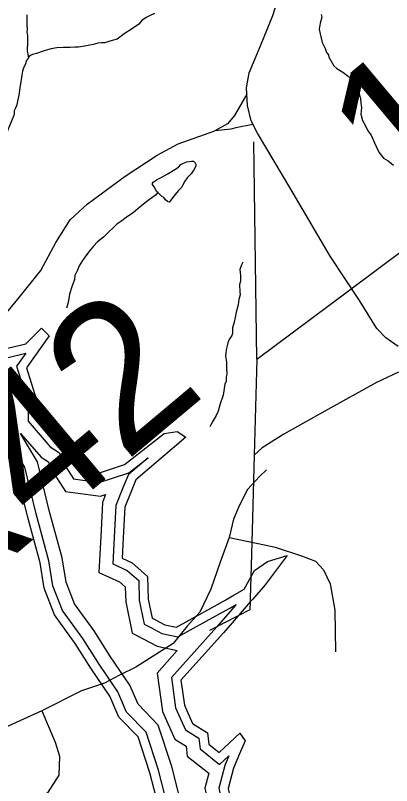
# Model space of a CAD drawing. Extents: x 2001466 to 2224147, y 644118 to 847247.
# Drawn here: x 2014568 to 2017291, y 685018 to 690599 of the extents above; entities that cross this region are included whole.
import ezdxf

# ---------------------------------------------------------------- set-up
doc = ezdxf.new("R2010")
doc.units = 0
for name, color, linetype in [('Exist Hydrographic Buffer Line', 7, 'Continuous'), ('Exist Hydrographic Lake Shore', 7, 'Continuous'), ('Exist Hydrographic Misc Water Feature', 7, 'Continuous'), ('Exist Road Non-System Type 51', 7, 'Continuous'), ('Exist Road Primary US Structure RailRoad Number Label', 7, 'Continuous'), ('Exist Road Secondary Structure Standard Bridge Number Label', 7, 'Continuous'), ('Exist Road Secondary Type 51 Attributed', 7, 'Continuous'), ('Exist Utilities Electrical Transmission Line', 7, 'Continuous')]:
    doc.layers.add(name, color=color, linetype=linetype)

msp = doc.modelspace()

# ---------------------------------------------------------------- linework, layer by layer
at = {"layer": 'Exist Hydrographic Buffer Line'}
msp.add_line((2016164.9, 686330.6), (2016087.4, 686241), dxfattribs=at)
for points in [[(2015123.5, 685976.5), (2015055.4, 686084.4), (2014908, 686287), (2014838.2, 686466), (2014810.4, 686646.6), (2014717.7, 686986.9), (2014635.3, 687326.2), (2014406.7, 687709), (2014215.8, 688058.2), (2014127.2, 688287.6), (2014013.6, 688336.6)], [(2014265.4, 688262.9), (2014351.1, 688182.4), (2014504.8, 688117.4), (2014643, 688151.9), (2014594.8, 688084.4)], [(2014594.8, 688084.4), (2014574.5, 688056), (2014635.4, 687865.9)], [(2014635.4, 687865.9), (2014657.7, 687796.1), (2014658.9, 687657.3), (2014818.3, 687473)], [(2014604.6, 687569.6), (2014753, 687398)], [(2015206.7, 686029), (2015136.9, 686139.6), (2014995.1, 686334.6), (2014933.9, 686491.6), (2014906.9, 686667.1), (2014813, 687011.5), (2014727.4, 687363.9), (2014604.6, 687569.6)], [(2014818.3, 687473), (2014887.6, 687428.1), (2014910.9, 687362), (2014987.9, 687240.1)], [(2014753, 687398), (2014805.9, 687363.7), (2014821.8, 687318.8), (2014929.3, 687148.6)], [(2014987.9, 687240.1), (2015174.7, 687215.2), (2015388.8, 687284.8), (2015527.5, 687394), (2015385.2, 687272), (2015345.7, 687174.5)], [(2015345.7, 687174.5), (2015294.8, 687048.6), (2015285.5, 686863.2)], [(2014929.3, 687148.6), (2015183.8, 687114.6), (2015220.1, 687126.4)], [(2015220.1, 687126.4), (2015197.3, 687070.2), (2015187.2, 686868.1)], [(2015187.2, 686868.1), (2015171.9, 686562.8), (2015321.5, 686493.9), (2015363, 686457.6), (2015366.1, 686349.4), (2015413.5, 686121.5), (2015492.7, 686080.4)], [(2015285.5, 686863.2), (2015273.5, 686624.4), (2015375.6, 686577.3), (2015460.2, 686503.3), (2015464.2, 686360.9), (2015500.3, 686187.3), (2015547.8, 686162.6)], [(2015547.8, 686162.6), (2015627.8, 686121.1), (2015743.3, 686095.9), (2016040, 686259.8), (2016123.8, 686306.8), (2016164.9, 686330.6)], [(2016087.4, 686241), (2016024.9, 686168.8), (2015697, 685801.8), (2015727.4, 685581.5), (2015798.4, 685422.3), (2015896.3, 685360.8), (2015904.8, 685283.2), (2016045.4, 685169.7), (2016112.6, 685232.8)], [(2015492.7, 686080.4), (2015594, 686027.7), (2015738.7, 685996.2)], [(2015660.5, 684708.1), (2015811.3, 684715.7), (2015699.1, 685156.1), (2015600.7, 685456.9), (2015455.7, 685606.8), (2015395.5, 685744.4), (2015251.7, 685957.8), (2015206.7, 686029)], [(2015738.7, 685996.2), (2015593.3, 685833.4), (2015631.9, 685554.2), (2015720.7, 685354.9), (2015803.7, 685302.8), (2015811.4, 685232.1), (2015966.8, 685106.7)], [(2015490.7, 684769.5), (2015531.7, 684800.3), (2015686.2, 684808), (2015604.5, 685128.6), (2015514.2, 685404.7), (2015372.6, 685551.1), (2015308.9, 685696.8), (2015169.3, 685904), (2015123.5, 685976.5)], [(2016112.6, 685232.8), (2016083.3, 685164.6), (2016040.4, 684998.3), (2016080.3, 684813.4)], [(2015966.8, 685106.7), (2015939.3, 685000.4), (2015984.1, 684792.6)]]:
    msp.add_lwpolyline(points, dxfattribs=at)
at = {"layer": 'Exist Hydrographic Lake Shore'}
for p, q in [((2014854.9, 687530.9), (2014884.6, 687508.2)), ((2016139.5, 686391.7), (2016144, 686394.3)), ((2016267.3, 686348.6), (2016180.8, 686248.7)), ((2016285.5, 686369.7), (2016267.3, 686348.6)), ((2016180.8, 686248.7), (2016137, 686198.1))]:
    msp.add_line(p, q, dxfattribs=at)
for points in [[(2014310.4, 688310.7), (2014387.4, 688238.3), (2014510.2, 688186.3), (2014642.3, 688219.4), (2014755.6, 688332.7), (2014812.2, 688276), (2014651.7, 688051.2)], [(2015068, 685941.5), (2015001, 686047.5), (2014850, 686255.3), (2014774.5, 686448.8), (2014746.2, 686633), (2014654.1, 686970.6), (2014573.9, 687301.1), (2014349.7, 687676.4), (2014156.2, 688030.5), (2014075.9, 688238.3), (2013987.6, 688276.3)], [(2014651.7, 688051.2), (2014647, 688044.7), (2014706.4, 687859.2)], [(2014706.4, 687859.2), (2014723.3, 687806.6), (2014724.3, 687681.9), (2014854.9, 687530.9)], [(2015027, 687301.1), (2015168.6, 687282.2), (2015357.4, 687343.6), (2015645.3, 687570.2), (2015739.7, 687584.4), (2015801.1, 687541.9), (2015440, 687232.6), (2015406.5, 687149.9)], [(2014884.6, 687508.2), (2014942, 687471), (2014970.3, 687390.8), (2015027, 687301.1)], [(2015406.5, 687149.9), (2015359.7, 687034.3), (2015351, 686859.9)], [(2015351, 686859.9), (2015341.3, 686665.4), (2015411.7, 686633), (2015524.9, 686533.8), (2015529.7, 686368.6), (2015558.2, 686231.1), (2015571.3, 686224.4)], [(2016272.3, 686527.8), (2016299, 686576.3), (2016393.4, 686642.4), (2016535, 686684.9)], [(2016535, 686684.9), (2016374.5, 686472.4), (2016285.5, 686369.7)], [(2016224.2, 686440.7), (2016272.3, 686527.8)], [(2016144, 686394.3), (2016224.2, 686440.7)], [(2015571.3, 686224.4), (2015650.3, 686183.3), (2015733.1, 686165.3), (2016008.1, 686317.1), (2016091.3, 686363.9), (2016139.5, 686391.7)], [(2016137, 686198.1), (2016074.1, 686125.5), (2015766.1, 685780.7), (2015791.2, 685599.7), (2015850.2, 685467.3), (2015958.1, 685399.5), (2015967.1, 685317.3), (2016042.1, 685256.7), (2016192.8, 685398.3), (2016230.6, 685341.7), (2016190.7, 685248.6)], [(2015418.2, 684797.1), (2015508.4, 684864.8), (2015602.8, 684869.5), (2015541.5, 685110.3), (2015456.5, 685370), (2015317.3, 685514), (2015251.2, 685665.1), (2015114.3, 685868.1), (2015068, 685941.5)], [(2016190.7, 685248.6), (2016145.6, 685143.4), (2016107.9, 684997), (2016144.5, 684827.2)]]:
    msp.add_lwpolyline(points, dxfattribs=at)
at = {"layer": 'Exist Hydrographic Misc Water Feature'}
for points in [[(2014649, 690602.3), (2014651.3, 690570.3), (2014651.3, 690528.3), (2014653.1, 690502.3), (2014651.3, 690476.4), (2014655.2, 690452.3), (2014655.2, 690426.4), (2014655.4, 690396.4), (2014653.3, 690352.4), (2014653.3, 690340.4), (2014657.4, 690320.4), (2014659.3, 690302.4), (2014661.1, 690291.3), (2014659.3, 690288.4)], [(2015575, 690613), (2015537.1, 690594.9), (2015513.1, 690582.9), (2015483.2, 690562.8), (2015461, 690534.8), (2015415.1, 690504.8), (2015355, 690464.8), (2015303.1, 690426.8), (2015269.1, 690416.8), (2015211.3, 690400.7), (2015191.2, 690398.7), (2015163.3, 690396.7), (2015131.1, 690388.7), (2015081.3, 690378.6), (2015025.3, 690368.6), (2014997.2, 690368.6), (2014963.2, 690366.6), (2014945.1, 690366.6), (2014913.1, 690366.5), (2014867.4, 690364.5), (2014827.4, 690356.4), (2014799.3, 690348.4), (2014769.2, 690340.4), (2014719.4, 690322.4), (2014691.3, 690314.3), (2014677.3, 690308.4), (2014665.4, 690298.4), (2014661.1, 690291.3), (2014659.3, 690288.4)], [(2016780.7, 690605.7), (2016784.8, 690585.7), (2016772.7, 690541.8), (2016767, 690499.7), (2016775, 690465.7), (2016788.9, 690401.8), (2016811.1, 690359.7), (2016820.9, 690329.7), (2016833, 690311.8), (2016837.1, 690295.8), (2016873, 690233.8), (2016895, 690213.8), (2016939, 690187.8), (2016977, 690157.8), (2016997.1, 690139.9), (2017013.1, 690127.9), (2017033, 690099.9), (2017045.3, 690073.9), (2017051.2, 690045.9), (2017065.2, 689996), (2017069.3, 689959.9), (2017073.1, 689932), (2017069.3, 689882), (2017079.3, 689838), (2017101.2, 689798), (2017115.4, 689766), (2017125.2, 689752), (2017143.3, 689730.1), (2017167.3, 689676), (2017199.5, 689608.1), (2017233.5, 689564.1), (2017267.3, 689544.1), (2017305.5, 689514.2)], [(2014659.3, 690288.4), (2014655.4, 690280.4), (2014647.4, 690272.4), (2014637.3, 690240.4), (2014629.3, 690224.4), (2014619.5, 690194.4), (2014613.5, 690166.4), (2014611.5, 690148.4), (2014607.4, 690120.4), (2014599.4, 690074.4), (2014591.4, 690020.4), (2014583.6, 689976.4), (2014577.7, 689950.4), (2014567.6, 689926.4), (2014559.6, 689908.3), (2014557.6, 689880.4), (2014535.6, 689828.4), (2014513.7, 689768.3), (2014501.6, 689730.4), (2014493.6, 689710.3), (2014473.7, 689668.3)], [(2015597.8, 689315.1), (2015589.8, 689323.1), (2015573.8, 689353.1), (2015563.8, 689367.1), (2015557.8, 689377.1), (2015563.8, 689391.1), (2015593.7, 689409.1), (2015623.6, 689423.1), (2015665.7, 689447.1), (2015721.6, 689481.1), (2015747.7, 689499.2), (2015765.7, 689517.2), (2015783.6, 689527.2), (2015809.6, 689537.2), (2015841.6, 689543.2), (2015857.6, 689543.3), (2015869.7, 689531.3), (2015873.6, 689521.2), (2015873.6, 689505.3), (2015859.6, 689479.3), (2015839.8, 689451.2), (2015811.7, 689421.2), (2015793.6, 689397.2), (2015769.8, 689351.2), (2015745.8, 689327.2), (2015723.7, 689301.1), (2015705.9, 689277.1), (2015693.8, 689259.2), (2015683.7, 689247.2), (2015677.8, 689245.2), (2015667.7, 689251.2), (2015653.8, 689263.1), (2015641.9, 689279.1), (2015625.9, 689289.1), (2015605.8, 689307.1), (2015597.8, 689315.1)], [(2015597.8, 689315.1), (2015581.8, 689297.1), (2015527.9, 689257.1), (2015471.7, 689211), (2015419.8, 689169), (2015379.8, 689141), (2015359.9, 689126.9), (2015338, 689110.9), (2015301.9, 689087), (2015280, 689065), (2015240, 689024.9), (2015204.1, 688992.9), (2015162.1, 688956.9), (2015134, 688926.8), (2015096.2, 688882.8), (2015054.2, 688822.8), (2015028.2, 688784.8), (2015014.2, 688746.8), (2014998.2, 688714.8), (2014994.3, 688684.8), (2014976.3, 688632.8), (2014958.2, 688578.8), (2014950.2, 688518.8), (2014936.3, 688476.8)], [(2016214, 688811.6), (2016203.9, 688791.6), (2016192, 688757.5), (2016195.9, 688713.6), (2016198, 688673.6), (2016190, 688649.6), (2016192, 688595.6), (2016194.1, 688573.6), (2016184, 688539.6), (2016180.1, 688501.6), (2016166.2, 688447.6), (2016158.2, 688409.6), (2016150.2, 688375.6), (2016140.2, 688335.6), (2016138.3, 688293.6), (2016134.2, 688279.6), (2016120.5, 688257.6), (2016108.4, 688235.6), (2016100.4, 688203.6), (2016092.4, 688175.6), (2016090.3, 688151.6), (2016088.3, 688129.6), (2016096.3, 688085.6), (2016096.5, 688045.6), (2016098.5, 687999.6), (2016092.6, 687979.6), (2016092.6, 687947.6), (2016084.6, 687925.6), (2016070.6, 687847.6), (2016050.6, 687783.6), (2016034.6, 687731.6), (2016020.6, 687699.6), (2015996.8, 687659.6), (2015982.7, 687631.6), (2015974.7, 687617.6)]]:
    msp.add_lwpolyline(points, dxfattribs=at)
at = {"layer": 'Exist Road Non-System Type 51'}
for p, q in [((2016114.2, 686814.7), (2016371.1, 686761.4)), ((2015320.6, 685818.3), (2015212.1, 685761.1)), ((2015212.1, 685761.1), (2015046.5, 685704)), ((2015046.5, 685704), (2014757.6, 685560.6))]:
    msp.add_line(p, q, dxfattribs=at)
for points in [[(2016244, 690026.8), (2016154.5, 689873.4), (2016103.9, 689813.3), (2016012.3, 689762.7)], [(2016287.1, 689808.7), (2016164, 689784.8), (2016127.2, 689774.1), (2016059.2, 689767.9), (2016012.3, 689762.7)], [(2014382.6, 688326.1), (2014417.2, 688345.5), (2014518.3, 688459.3), (2014594.1, 688554.2), (2014752.1, 688750.2), (2014859.6, 688952.5), (2014964.3, 689118.1), (2015087.3, 689230.4), (2015362.3, 689433.1), (2015593.8, 689585.1), (2015745.8, 689668.4), (2016012.3, 689762.7)], [(2017342, 688013), (2017181.5, 687938.6), (2016808.6, 687729.9), (2016511.6, 687565.5), (2016353.6, 687464.4), (2016296.9, 687411)], [(2016386.2, 687305.1), (2016335.4, 687257.3), (2016247, 687162.5), (2016190.1, 687048.7), (2016145.8, 686947.5), (2016114.2, 686814.7)], [(2016114.2, 686814.7), (2016051, 686637.7), (2015982.9, 686441.1), (2015903, 686275.4), (2015811.6, 686172.5), (2015708.8, 686046.8)], [(2016371.1, 686761.4), (2016449.2, 686745.2), (2016638.8, 686681.9), (2016739.9, 686644), (2016796.8, 686580.8), (2016847.4, 686479.6), (2016879, 686289.9), (2016885.3, 685986.4)], [(2015708.8, 686046.8), (2015440.5, 685875.4), (2015320.6, 685818.3)], [(2014757.6, 685560.6), (2014203.7, 685309.2), (2014152.4, 685349.2), (2014112.4, 685463.5), (2013970.9, 685731.9)], [(2014757.6, 685560.6), (2014855.6, 685333), (2014887.2, 685231.8), (2014880.8, 685092.7), (2014798.7, 684966.2), (2014071.9, 684618.5)]]:
    msp.add_lwpolyline(points, dxfattribs=at)
at = {"layer": 'Exist Road Secondary Type 51 Attributed'}
msp.add_lwpolyline([(2017339.7, 688200.1), (2017248.4, 688263.5), (2017185, 688331.1), (2017058.4, 688531.8), (2016845.1, 688855.1), (2016554.3, 689350.5), (2016320, 689744.5), (2016273.5, 689835.4), (2016248.7, 689945.2), (2016241.3, 690073.1), (2016260.3, 690182.9), (2016342.6, 690377.3), (2016431.3, 690597), (2016485.7, 690773.4)], dxfattribs=at)
at = {"layer": 'Exist Utilities Electrical Transmission Line'}
for p, q in [((2016316.4, 688108.4), (2016292.5, 689683.3)), ((2016316.4, 688108.4), (2016978.8, 688603.4)), ((2016316.4, 688108.4), (2016296.9, 687411)), ((2016296.9, 687411), (2016281.8, 686867.3)), ((2016281.8, 686867.3), (2016272.3, 686527.8)), ((2016272.3, 686527.8), (2016268.1, 686376.7)), ((2016268.1, 686376.7), (2016267.3, 686348.6)), ((2016180.8, 686248.7), (2015971.9, 686142.2))]:
    msp.add_line(p, q, dxfattribs=at)
for points in [[(2016978.8, 688603.4), (2018200.6, 689516.2), (2019386.7, 689661.3)], [(2016267.3, 686348.6), (2016265.7, 686292), (2016180.8, 686248.7)]]:
    msp.add_lwpolyline(points, dxfattribs=at)

# ---------------------------------------------------------------- texts
at = {"layer": 'Exist Road Primary US Structure RailRoad Number Label'}
msp.add_text('R42', height=1066.27, rotation=40, dxfattribs=at).set_placement((2013961.4, 686183.4))
at = {"layer": 'Exist Road Secondary Structure Standard Bridge Number Label'}
msp.add_text('103', height=1066.27, rotation=40, dxfattribs=at).set_placement((2017398.4, 689131.5))

doc.saveas('drawing.dxf')
